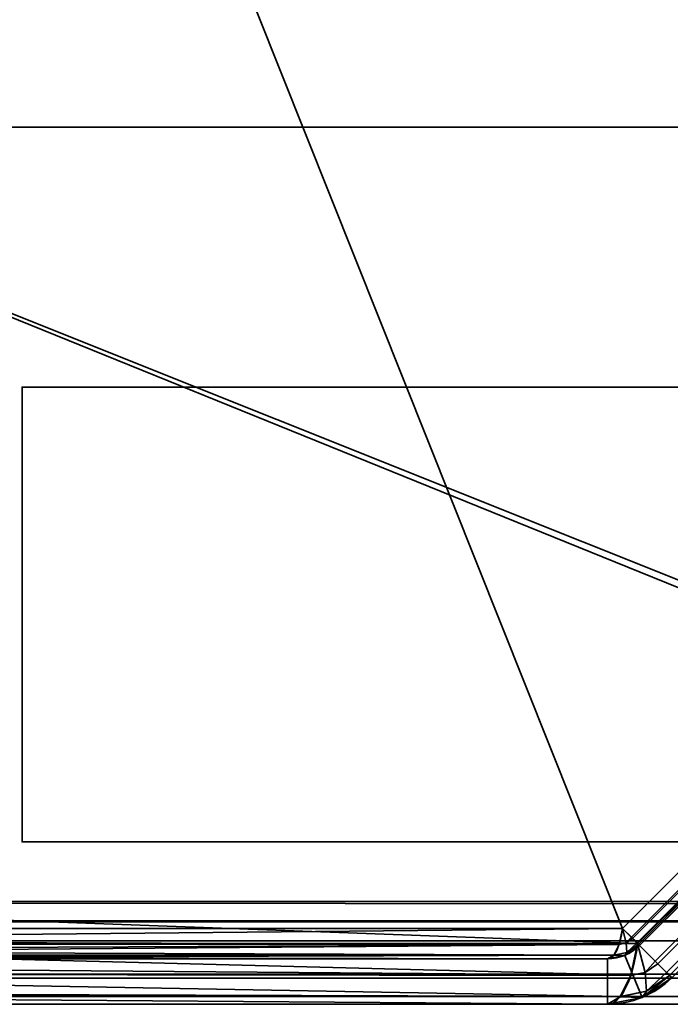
# Model space of a CAD drawing. Header units: millimetres. Extents: x -508 to 6708, y -115 to 193.
# Tile 681 of 1056: x 2571 to 2581, y -24 to -8. Entities that reach past the tile are written whole.
import ezdxf

# ---------------------------------------------------------------- set-up
doc = ezdxf.new("R2010")
doc.units = ezdxf.units.MM
doc.layers.add('151', color=7, linetype='Continuous', true_color=0xffffff)

# ---------------------------------------------------------------- blocks, each defined once
blk = doc.blocks.new('UG_SURFACE_003')
at = {"layer": '151', "color": 252, "linetype": 'Continuous', "lineweight": 35}
for points in [[(3607.5, -10, 2215.25), (3607.5, 174.4, 2215.25), (2392.5, 174.4, 2215.25), (2392.5, -10, 2215.25)], [(2542.5, -10, 2065.25), (2542.5, 174.4, 2065.25), (3457.5, 174.4, 2065.25), (3457.5, -10, 2065.25)], [(3607.5, -10, 2215.25), (2392.5, -10, 2215.25), (2542.5, -10, 2065.25), (3457.5, -10, 2065.25)]]:
    blk.add_3dface(points, dxfattribs=at)
blk = doc.blocks.new('UG_SURFACE_190')
at = {"layer": '151', "color": 252, "linetype": 'Continuous', "lineweight": 35}
for points in [[(2591, -14, 1035), (2571, -14, 1035), (2571, -14, 1065), (2591, -14, 1065)], [(2591, -21, 1035), (2571, -21, 1035), (2571, -14, 1035), (2591, -14, 1035)], [(2591, -14, 1065), (2571, -14, 1065), (2571, -21, 1065), (2591, -21, 1065)], [(2571, -14, 1035), (2571, -21, 1035), (2571, -21, 1065), (2571, -14, 1065)], [(2591, -21, 1065), (2571, -21, 1065), (2571, -21, 1035), (2591, -21, 1035)]]:
    blk.add_3dface(points, dxfattribs=at)
blk = doc.blocks.new('UG_SURFACE_205')
at = {"layer": '151', "color": 7, "linetype": 'Continuous', "lineweight": 35}
for points in [[(2591, -21, 1035), (2571, -21, 1035), (2571, -14, 1035), (2591, -14, 1035)], [(2571, -14, 1035), (2571, -21, 1035), (2571, -21, 1065), (2571, -14, 1065)], [(2591, -14, 1035), (2571, -14, 1035), (2571, -14, 1065), (2591, -14, 1065)], [(2591, -14, 1065), (2571, -14, 1065), (2571, -21, 1065), (2591, -21, 1065)], [(2591, -21, 1065), (2571, -21, 1065), (2571, -21, 1035), (2591, -21, 1035)]]:
    blk.add_3dface(points, dxfattribs=at)
blk = doc.blocks.new('UG_SURFACE_206')
at = {"layer": '151', "color": 252, "linetype": 'Continuous', "lineweight": 35}
for points in [[(2570.868, 1.173, 1158.357), (2560.827, -8.868, 1158.357), (2560.827, -22.332, 1163.419), (2580.252, -22.332, 1170.723)], [(2560.827, -8.868, 1010.143), (2570.868, 1.173, 1010.143), (2584.332, 1.173, 1005.08), (2584.332, -18.252, 997.777)], [(2580.252, -22.332, 1170.723), (2584.332, -18.252, 1170.723), (2584.332, 1.173, 1163.419), (2570.868, 1.173, 1158.357)], [(2561.296, -8.927, 1010.933), (2561.388, -9.019, 1010.72), (2571.018, 0.612, 1010.72), (2570.927, 0.704, 1010.933)], [(2570.927, 0.704, 1157.567), (2571.018, 0.612, 1157.78), (2561.388, -9.019, 1157.78), (2561.296, -8.927, 1157.567)], [(2571.02, 0.611, 1010.717), (2571.018, 0.612, 1010.72), (2561.388, -9.019, 1010.72), (2561.389, -9.02, 1010.717)], [(2561.389, -9.02, 1157.783), (2561.388, -9.019, 1157.78), (2571.018, 0.612, 1157.78), (2571.02, 0.611, 1157.783)], [(2561.389, -9.02, 1010.717), (2561.527, -9.157, 1010.564), (2571.157, 0.473, 1010.564), (2571.02, 0.611, 1010.717)], [(2571.02, 0.611, 1157.783), (2571.157, 0.473, 1157.936), (2561.527, -9.157, 1157.936), (2561.389, -9.02, 1157.783)], [(2561.527, -9.157, 1157.936), (2571.157, 0.473, 1157.936), (2583.868, 0.473, 1162.715), (2584.565, -18.485, 1170.105)], [(2584.565, -18.485, 998.395), (2583.868, 0.473, 1005.785), (2571.157, 0.473, 1010.564), (2561.527, -9.157, 1010.564)], [(2584.332, -18.252, 997.777), (2580.252, -22.332, 997.777), (2560.827, -22.332, 1005.08), (2560.827, -8.868, 1010.143)], [(2584.565, -18.485, 1170.105), (2580.485, -22.565, 1170.105), (2561.527, -21.868, 1162.715), (2561.527, -9.157, 1157.936)], [(2561.527, -9.157, 1010.564), (2561.527, -21.868, 1005.785), (2580.485, -22.565, 998.395), (2584.565, -18.485, 998.395)], [(2580.389, -22.469, 1170.884), (2584.469, -18.389, 1170.884), (2584.332, -18.252, 1170.723), (2580.252, -22.332, 1170.723)], [(2584.469, -18.389, 997.616), (2580.389, -22.469, 997.616), (2580.252, -22.332, 997.777), (2584.332, -18.252, 997.777)], [(2584.488, -18.408, 1170.907), (2584.469, -18.389, 1170.884), (2580.389, -22.469, 1170.884), (2580.408, -22.488, 1170.907)], [(2580.408, -22.488, 997.593), (2580.389, -22.469, 997.616), (2584.469, -18.389, 997.616), (2584.488, -18.408, 997.593)], [(2580.408, -22.488, 1170.907), (2580.476, -22.556, 1171.099), (2584.556, -18.476, 1171.099), (2584.488, -18.408, 1170.907)], [(2584.488, -18.408, 997.593), (2584.556, -18.476, 997.401), (2580.476, -22.556, 997.401), (2580.408, -22.488, 997.593)], [(2584.579, -18.499, 1171.164), (2584.556, -18.476, 1171.099), (2580.476, -22.556, 1171.099), (2580.499, -22.579, 1171.164)], [(2580.499, -22.579, 997.336), (2580.476, -22.556, 997.401), (2584.556, -18.476, 997.401), (2584.579, -18.499, 997.336)], [(2584.837, -18.757, 1170.427), (2580.757, -22.837, 1170.427), (2580.485, -22.565, 1170.105), (2584.565, -18.485, 1170.105)], [(2580.757, -22.837, 998.073), (2584.837, -18.757, 998.073), (2584.565, -18.485, 998.395), (2580.485, -22.565, 998.395)], [(2580.499, -22.579, 1171.164), (2580.515, -22.595, 1171.341), (2584.595, -18.515, 1171.341), (2584.579, -18.499, 1171.164)], [(2584.579, -18.499, 997.336), (2584.595, -18.515, 997.159), (2580.515, -22.595, 997.159), (2580.499, -22.579, 997.336)], [(2584.595, -18.515, 1171.341), (2580.515, -22.595, 1171.341), (2580.515, -22.595, 1189.25), (2584.595, -18.515, 1189.25)], [(2580.515, -22.595, 997.159), (2584.595, -18.515, 997.159), (2584.595, -18.515, 979.25), (2580.515, -22.595, 979.25)], [(2584.595, -18.515, 1189.25), (2580.515, -22.595, 1189.25), (2581.01, -23.09, 1189.25), (2585.09, -19.01, 1189.25)], [(2585.09, -19.01, 979.25), (2581.01, -23.09, 979.25), (2580.515, -22.595, 979.25), (2584.595, -18.515, 979.25)], [(2580.797, -22.877, 1170.473), (2580.757, -22.837, 1170.427), (2584.837, -18.757, 1170.427), (2584.877, -18.797, 1170.473)], [(2584.877, -18.797, 998.027), (2584.837, -18.757, 998.073), (2580.757, -22.837, 998.073), (2580.797, -22.877, 998.027)], [(2584.877, -18.797, 1170.473), (2585.012, -18.932, 1170.857), (2580.932, -23.012, 1170.857), (2580.797, -22.877, 1170.473)], [(2580.797, -22.877, 998.027), (2580.932, -23.012, 997.643), (2585.012, -18.932, 997.643), (2584.877, -18.797, 998.027)], [(2580.978, -23.058, 1170.987), (2580.932, -23.012, 1170.857), (2585.012, -18.932, 1170.857), (2585.058, -18.978, 1170.987)], [(2585.058, -18.978, 997.513), (2585.012, -18.932, 997.643), (2580.932, -23.012, 997.643), (2580.978, -23.058, 997.513)], [(2585.058, -18.978, 1170.987), (2585.09, -19.01, 1171.341), (2581.01, -23.09, 1171.341), (2580.978, -23.058, 1170.987)], [(2580.978, -23.058, 997.513), (2581.01, -23.09, 997.159), (2585.09, -19.01, 997.159), (2585.058, -18.978, 997.513)], [(2580.485, -22.565, 1170.105), (2561.408, -22.565, 1162.933), (2561.527, -21.868, 1162.715)], [(2561.527, -21.868, 1005.785), (2561.408, -22.565, 1005.568), (2580.485, -22.565, 998.395)], [(2580.252, -22.332, 1170.723), (2560.827, -22.332, 1163.419), (2560.791, -22.522, 1163.515)], [(2560.791, -22.522, 1163.515), (2580.2, -22.577, 1170.862), (2580.252, -22.332, 1170.723)], [(2580.252, -22.332, 997.777), (2580.2, -22.577, 997.638), (2560.791, -22.522, 1004.985)], [(2560.791, -22.522, 1004.985), (2560.827, -22.332, 1005.08), (2580.252, -22.332, 997.777)], [(2580.311, -22.555, 1170.895), (2580.252, -22.332, 1170.723), (2580.2, -22.577, 1170.862)], [(2580.311, -22.555, 997.605), (2580.2, -22.578, 997.637), (2580.2, -22.577, 997.638), (2580.252, -22.332, 997.777)], [(2580.389, -22.469, 1170.884), (2580.252, -22.332, 1170.723), (2580.311, -22.555, 1170.895)], [(2580.311, -22.555, 997.605), (2580.252, -22.332, 997.777), (2580.389, -22.469, 997.616)], [(2580.2, -22.578, 997.637), (2560.691, -22.735, 1004.721), (2560.737, -22.671, 1004.841)], [(2580.2, -22.578, 997.637), (2580.118, -22.741, 997.42), (2560.691, -22.735, 1004.721)], [(2580.2, -22.578, 1170.863), (2560.773, -22.571, 1163.563), (2560.737, -22.671, 1163.659)], [(2580.2, -22.578, 997.637), (2560.737, -22.671, 1004.841), (2560.773, -22.571, 1004.937)], [(2580.118, -22.741, 1171.08), (2580.2, -22.578, 1170.863), (2560.737, -22.671, 1163.659)], [(2560.791, -22.522, 1163.515), (2560.773, -22.571, 1163.563), (2580.2, -22.577, 1170.862)], [(2580.2, -22.577, 997.638), (2560.773, -22.571, 1004.937), (2560.791, -22.522, 1004.985)], [(2580.2, -22.578, 1170.863), (2580.2, -22.577, 1170.862), (2560.773, -22.571, 1163.563)], [(2560.773, -22.571, 1004.937), (2580.2, -22.577, 997.638), (2580.2, -22.578, 997.637)], [(2580.381, -23.053, 1170.382), (2561.185, -22.895, 1163.028), (2561.408, -22.565, 1162.933)], [(2561.408, -22.565, 1005.568), (2561.185, -22.895, 1005.472), (2580.381, -23.053, 998.118)], [(2561.408, -22.565, 1162.933), (2580.485, -22.565, 1170.105), (2580.381, -23.053, 1170.382)], [(2580.381, -23.053, 998.118), (2580.485, -22.565, 998.395), (2561.408, -22.565, 1005.568)], [(2580.321, -22.7, 1171.143), (2580.311, -22.555, 1170.895), (2580.2, -22.578, 1170.863), (2580.118, -22.741, 1171.08)], [(2580.118, -22.741, 997.42), (2580.2, -22.578, 997.637), (2580.311, -22.555, 997.605), (2580.321, -22.7, 997.357)], [(2580.2, -22.577, 1170.862), (2580.2, -22.578, 1170.863), (2580.311, -22.555, 1170.895)], [(2580.296, -22.742, 1171.341), (2580.515, -22.595, 1171.341), (2580.499, -22.579, 1171.164)], [(2580.499, -22.579, 1171.164), (2580.321, -22.7, 1171.143), (2580.296, -22.742, 1171.341)], [(2580.296, -22.742, 997.159), (2580.321, -22.7, 997.357), (2580.499, -22.579, 997.336)], [(2580.499, -22.579, 997.336), (2580.515, -22.595, 997.159), (2580.296, -22.742, 997.159)], [(2580.311, -22.555, 1170.895), (2580.408, -22.488, 1170.907), (2580.389, -22.469, 1170.884)], [(2580.389, -22.469, 997.616), (2580.408, -22.488, 997.593), (2580.311, -22.555, 997.605)], [(2580.476, -22.556, 1171.099), (2580.408, -22.488, 1170.907), (2580.311, -22.555, 1170.895), (2580.321, -22.7, 1171.143)], [(2580.321, -22.7, 997.357), (2580.311, -22.555, 997.605), (2580.408, -22.488, 997.593), (2580.476, -22.556, 997.401)], [(2580.321, -22.7, 1171.143), (2580.499, -22.579, 1171.164), (2580.476, -22.556, 1171.099)], [(2580.476, -22.556, 997.401), (2580.499, -22.579, 997.336), (2580.321, -22.7, 997.357)], [(2580.381, -23.053, 1170.382), (2580.485, -22.565, 1170.105), (2580.602, -23.009, 1170.45)], [(2580.602, -23.009, 998.05), (2580.485, -22.565, 998.395), (2580.381, -23.053, 998.118)], [(2580.602, -23.009, 1170.45), (2580.485, -22.565, 1170.105), (2580.757, -22.837, 1170.427)], [(2580.757, -22.837, 998.073), (2580.485, -22.565, 998.395), (2580.602, -23.009, 998.05)], [(2560.737, -22.671, 1163.659), (2560.691, -22.735, 1163.779), (2580.118, -22.741, 1171.08)], [(2580.288, -22.747, 1171.341), (2580.321, -22.7, 1171.143), (2580.117, -22.743, 1171.082)], [(2580.118, -22.741, 1171.08), (2580.117, -22.743, 1171.082), (2580.321, -22.7, 1171.143)], [(2580.321, -22.7, 997.357), (2580.117, -22.743, 997.418), (2580.118, -22.741, 997.42)], [(2580.117, -22.743, 997.418), (2580.321, -22.7, 997.357), (2580.288, -22.747, 997.159)], [(2580.288, -22.747, 1189.25), (2580.515, -22.595, 1189.25), (2580.515, -22.595, 1171.341), (2580.296, -22.742, 1171.341)], [(2580.515, -22.595, 979.25), (2580.288, -22.747, 979.25), (2580.288, -22.747, 997.159), (2580.296, -22.742, 997.159)], [(2580.515, -22.595, 1189.25), (2580.288, -22.747, 1189.25), (2580.556, -23.393, 1189.25), (2581.01, -23.09, 1189.25)], [(2581.01, -23.09, 979.25), (2580.556, -23.393, 979.25), (2580.288, -22.747, 979.25), (2580.515, -22.595, 979.25)], [(2580.288, -22.747, 1171.341), (2580.296, -22.742, 1171.341), (2580.321, -22.7, 1171.143)], [(2580.321, -22.7, 997.357), (2580.296, -22.742, 997.159), (2580.288, -22.747, 997.159)], [(2580.296, -22.742, 997.159), (2580.515, -22.595, 997.159), (2580.515, -22.595, 979.25)], [(2560.594, -22.8, 1004.462), (2580.02, -22.8, 997.159), (2580.02, -22.8, 979.25), (2559.6, -22.8, 979.25)], [(2580.02, -23.5, 979.25), (2559.6, -23.5, 979.25), (2559.6, -22.8, 979.25), (2580.02, -22.8, 979.25)], [(2580.117, -22.743, 997.418), (2560.594, -22.8, 1004.462), (2560.669, -22.767, 1004.661)], [(2580.117, -22.743, 997.418), (2580.02, -22.8, 997.159), (2560.594, -22.8, 1004.462)], [(2560.669, -22.767, 1163.839), (2560.594, -22.8, 1164.038), (2580.02, -22.8, 1171.341)], [(2580.02, -22.8, 1171.341), (2560.594, -22.8, 1164.038), (2561, -22.8, 1164.25)], [(2580.117, -22.743, 1171.082), (2560.691, -22.735, 1163.779), (2560.669, -22.767, 1163.839)], [(2580.117, -22.743, 997.418), (2560.669, -22.767, 1004.661), (2560.691, -22.735, 1004.721)], [(2580.02, -22.8, 1171.341), (2580.117, -22.743, 1171.082), (2560.669, -22.767, 1163.839)], [(2580.117, -22.743, 1171.082), (2580.118, -22.741, 1171.08), (2560.691, -22.735, 1163.779)], [(2560.691, -22.735, 1004.721), (2580.118, -22.741, 997.42), (2580.117, -22.743, 997.418)], [(2561, -22.8, 1164.25), (2580.02, -22.8, 1189.25), (2580.02, -22.8, 1171.341)], [(2561, -22.8, 1164.25), (2563, -22.8, 1189.25), (2580.02, -22.8, 1189.25)], [(2580.02, -22.8, 1189.25), (2563, -22.8, 1189.25), (2563, -23.5, 1189.25), (2580.02, -23.5, 1189.25)], [(2580.117, -22.743, 1171.082), (2580.02, -22.8, 1171.341), (2580.288, -22.747, 1171.341)], [(2580.288, -22.747, 997.159), (2580.02, -22.8, 997.159), (2580.117, -22.743, 997.418)], [(2580.02, -22.8, 1171.341), (2580.02, -22.8, 1189.25), (2580.288, -22.747, 1189.25), (2580.288, -22.747, 1171.341)], [(2580.02, -22.8, 979.25), (2580.02, -22.8, 997.159), (2580.288, -22.747, 997.159), (2580.288, -22.747, 979.25)], [(2580.02, -23.5, 1189.25), (2580.556, -23.393, 1189.25), (2580.288, -22.747, 1189.25), (2580.02, -22.8, 1189.25)], [(2580.02, -22.8, 979.25), (2580.288, -22.747, 979.25), (2580.556, -23.393, 979.25), (2580.02, -23.5, 979.25)], [(2580.296, -22.742, 1171.341), (2580.288, -22.747, 1171.341), (2580.288, -22.747, 1189.25)], [(2580.757, -22.837, 1170.427), (2580.797, -22.877, 1170.473), (2580.602, -23.009, 1170.45)], [(2580.602, -23.009, 998.05), (2580.797, -22.877, 998.027), (2580.757, -22.837, 998.073)], [(2580.622, -23.3, 1170.945), (2580.602, -23.009, 1170.45), (2580.797, -22.877, 1170.473), (2580.932, -23.012, 1170.857)], [(2580.932, -23.012, 997.643), (2580.797, -22.877, 998.027), (2580.602, -23.009, 998.05), (2580.622, -23.3, 997.555)], [(2580.217, -23.382, 1170.819), (2560.574, -23.318, 1163.292), (2560.988, -23.031, 1163.113)], [(2560.988, -23.031, 1005.387), (2560.574, -23.318, 1005.208), (2580.217, -23.382, 997.681)], [(2580.381, -23.053, 1170.382), (2560.988, -23.031, 1163.113), (2561.185, -22.895, 1163.028)], [(2561.185, -22.895, 1005.472), (2560.988, -23.031, 1005.387), (2580.381, -23.053, 998.118)], [(2560.988, -23.031, 1163.113), (2580.381, -23.053, 1170.382), (2580.38, -23.056, 1170.384)], [(2560.988, -23.031, 1163.113), (2580.38, -23.056, 1170.384), (2580.217, -23.382, 1170.819)], [(2580.217, -23.382, 997.681), (2580.38, -23.056, 998.116), (2560.988, -23.031, 1005.387)], [(2580.38, -23.056, 998.116), (2580.381, -23.053, 998.118), (2560.988, -23.031, 1005.387)], [(2580.217, -23.382, 1170.819), (2580.38, -23.056, 1170.384), (2580.602, -23.009, 1170.45), (2580.622, -23.3, 1170.945)], [(2580.622, -23.3, 997.555), (2580.602, -23.009, 998.05), (2580.38, -23.056, 998.116), (2580.217, -23.382, 997.681)], [(2580.602, -23.009, 1170.45), (2580.38, -23.056, 1170.384), (2580.381, -23.053, 1170.382)], [(2580.381, -23.053, 998.118), (2580.38, -23.056, 998.116), (2580.602, -23.009, 998.05)], [(2580.932, -23.012, 1170.857), (2580.978, -23.058, 1170.987), (2580.622, -23.3, 1170.945)], [(2580.622, -23.3, 997.555), (2580.978, -23.058, 997.513), (2580.932, -23.012, 997.643)], [(2581.01, -23.09, 1189.25), (2580.556, -23.393, 1189.25), (2580.556, -23.393, 1171.341), (2580.571, -23.383, 1171.341)], [(2580.556, -23.393, 979.25), (2581.01, -23.09, 979.25), (2581.01, -23.09, 997.159), (2580.571, -23.383, 997.159)], [(2580.571, -23.383, 1171.341), (2580.622, -23.3, 1170.945), (2580.978, -23.058, 1170.987)], [(2580.978, -23.058, 1170.987), (2581.01, -23.09, 1171.341), (2580.571, -23.383, 1171.341)], [(2580.571, -23.383, 997.159), (2581.01, -23.09, 997.159), (2580.978, -23.058, 997.513)], [(2580.978, -23.058, 997.513), (2580.622, -23.3, 997.555), (2580.571, -23.383, 997.159)], [(2580.571, -23.383, 1171.341), (2581.01, -23.09, 1171.341), (2581.01, -23.09, 1189.25)], [(2580.217, -23.382, 1170.819), (2560.388, -23.355, 1163.372), (2560.574, -23.318, 1163.292)], [(2560.574, -23.318, 1005.208), (2560.388, -23.355, 1005.128), (2580.217, -23.382, 997.681)], [(2580.622, -23.3, 1170.945), (2580.215, -23.386, 1170.824), (2580.217, -23.382, 1170.819)], [(2580.215, -23.386, 1170.824), (2580.622, -23.3, 1170.945), (2580.556, -23.393, 1171.341)], [(2580.556, -23.393, 997.159), (2580.622, -23.3, 997.555), (2580.215, -23.386, 997.676)], [(2580.217, -23.382, 997.681), (2580.215, -23.386, 997.676), (2580.622, -23.3, 997.555)], [(2580.622, -23.3, 1170.945), (2580.571, -23.383, 1171.341), (2580.556, -23.393, 1171.341)], [(2580.556, -23.393, 997.159), (2580.571, -23.383, 997.159), (2580.622, -23.3, 997.555)], [(2580.02, -23.5, 1171.341), (2559.659, -23.5, 1163.686), (2560.388, -23.355, 1163.372)], [(2560.388, -23.355, 1005.128), (2559.659, -23.5, 1004.814), (2580.02, -23.5, 997.159)], [(2560.388, -23.355, 1163.372), (2580.217, -23.382, 1170.819), (2580.215, -23.386, 1170.824)], [(2560.388, -23.355, 1163.372), (2580.215, -23.386, 1170.824), (2580.02, -23.5, 1171.341)], [(2580.02, -23.5, 997.159), (2580.215, -23.386, 997.676), (2560.388, -23.355, 1005.128)], [(2580.215, -23.386, 997.676), (2580.217, -23.382, 997.681), (2560.388, -23.355, 1005.128)], [(2580.556, -23.393, 1171.341), (2580.02, -23.5, 1171.341), (2580.215, -23.386, 1170.824)], [(2580.215, -23.386, 997.676), (2580.02, -23.5, 997.159), (2580.556, -23.393, 997.159)], [(2580.556, -23.393, 1171.341), (2580.556, -23.393, 1189.25), (2580.02, -23.5, 1189.25), (2580.02, -23.5, 1171.341)], [(2580.556, -23.393, 979.25), (2580.556, -23.393, 997.159), (2580.02, -23.5, 997.159), (2580.02, -23.5, 979.25)], [(2580.571, -23.383, 997.159), (2580.556, -23.393, 997.159), (2580.556, -23.393, 979.25)], [(2559.6, -23.5, 979.25), (2580.02, -23.5, 979.25), (2580.02, -23.5, 997.159), (2559.659, -23.5, 1004.814)], [(2561, -23.5, 1164.25), (2559.659, -23.5, 1163.686), (2580.02, -23.5, 1171.341)], [(2580.02, -23.5, 1171.341), (2580.02, -23.5, 1189.25), (2563, -23.5, 1189.25), (2561, -23.5, 1176.623)], [(2561, -23.5, 1176.623), (2561, -23.5, 1164.25), (2580.02, -23.5, 1171.341)]]:
    blk.add_3dface(points, dxfattribs=at)
blk = doc.blocks.new('UG_SURFACE_208')
at = {"layer": '151', "color": 252, "linetype": 'Continuous', "lineweight": 35}
for points in [[(2535.08, -23.5, 2072.17), (2583.92, -23.5, 2023.33), (2583.92, -23.5, -7.75), (2535.08, -23.5, -7.75)], [(2583.92, -23.5, 2023.33), (2535.08, -23.5, 2072.17), (2535.08, -25, 2072.17), (2583.92, -25, 2023.33)], [(2535.08, -23.5, -7.75), (2583.92, -23.5, -7.75), (2583.92, -25, -7.75), (2535.08, -25, -7.75)]]:
    blk.add_3dface(points, dxfattribs=at)
blk = doc.blocks.new('UG_SURFACE_209')
at = {"layer": '151', "color": 252, "linetype": 'Continuous', "lineweight": 35}
for points in [[(2535.08, -23.5, 2072.17), (2583.92, -23.5, 2023.33), (2583.92, -23.5, -7.75), (2535.08, -23.5, -7.75)], [(2583.92, -23.5, 2023.33), (2535.08, -23.5, 2072.17), (2535.08, -25, 2072.17), (2583.92, -25, 2023.33)], [(2535.08, -23.5, -7.75), (2583.92, -23.5, -7.75), (2583.92, -25, -7.75), (2535.08, -25, -7.75)]]:
    blk.add_3dface(points, dxfattribs=at)
blk = doc.blocks.new('UG_SURFACE_210')
at = {"layer": '151', "color": 252, "linetype": 'Continuous', "lineweight": 35}
for points in [[(2532, -10, 2075.25), (3468, -10, 2075.25), (3466.5, -10, 2073.75), (2533.5, -10, 2073.75)], [(2532, -10, 2075.25), (2532, -21.92, 2075.25), (3468, -21.92, 2075.25), (3468, -10, 2075.25)], [(2533.5, -10, 2073.75), (3466.5, -10, 2073.75), (3466.5, -21.92, 2073.75), (2533.5, -21.92, 2073.75)], [(3467.941, -22.521, 2075.191), (2532, -21.92, 2075.25), (2532.059, -22.521, 2075.191)], [(3467.941, -22.521, 2075.191), (3468, -21.92, 2075.25), (2532, -21.92, 2075.25)], [(2533.53, -22.228, 2073.72), (2533.5, -21.92, 2073.75), (3466.5, -21.92, 2073.75)], [(2533.53, -22.228, 2073.72), (3466.5, -21.92, 2073.75), (3466.47, -22.228, 2073.72)], [(3466.47, -22.228, 2073.72), (3466.38, -22.525, 2073.63), (2533.62, -22.525, 2073.63), (2533.53, -22.228, 2073.72)], [(2532.059, -22.521, 2075.191), (2532.234, -23.099, 2075.016), (3467.766, -23.099, 2075.016), (3467.941, -22.521, 2075.191)], [(3466.037, -23.037, 2073.287), (2533.963, -23.037, 2073.287), (2533.62, -22.525, 2073.63), (3466.38, -22.525, 2073.63)], [(3465.525, -23.38, 2072.775), (2534.475, -23.38, 2072.775), (2533.963, -23.037, 2073.287), (3466.037, -23.037, 2073.287)], [(3467.766, -23.099, 2075.016), (2532.234, -23.099, 2075.016), (2532.902, -24.098, 2074.348), (3467.098, -24.098, 2074.348)], [(3464.92, -23.5, 2072.17), (2535.08, -23.5, 2072.17), (2534.475, -23.38, 2072.775), (3465.525, -23.38, 2072.775)], [(2535.08, -23.5, 2072.17), (3464.92, -23.5, 2072.17), (3416.08, -23.5, 2023.33), (2583.92, -23.5, 2023.33)], [(2535.08, -23.5, 2072.17), (2583.92, -23.5, 2023.33), (2583.92, -25, 2023.33), (2535.08, -25, 2072.17)]]:
    blk.add_3dface(points, dxfattribs=at)
blk = doc.blocks.new('UG_SURFACE_215')
at = {"layer": '151', "color": 252, "linetype": 'Continuous', "lineweight": 35}
for points in [[(2570.868, 1.173, 1158.357), (2560.827, -8.868, 1158.357), (2560.827, -22.332, 1163.419), (2580.252, -22.332, 1170.723)], [(2560.827, -8.868, 1010.143), (2570.868, 1.173, 1010.143), (2584.332, 1.173, 1005.08), (2584.332, -18.252, 997.777)], [(2580.252, -22.332, 1170.723), (2584.332, -18.252, 1170.723), (2584.332, 1.173, 1163.419), (2570.868, 1.173, 1158.357)], [(2561.296, -8.927, 1010.933), (2561.388, -9.019, 1010.72), (2571.018, 0.612, 1010.72), (2570.927, 0.704, 1010.933)], [(2570.927, 0.704, 1157.567), (2571.018, 0.612, 1157.78), (2561.388, -9.019, 1157.78), (2561.296, -8.927, 1157.567)], [(2571.02, 0.611, 1010.717), (2571.018, 0.612, 1010.72), (2561.388, -9.019, 1010.72), (2561.389, -9.02, 1010.717)], [(2561.389, -9.02, 1157.783), (2561.388, -9.019, 1157.78), (2571.018, 0.612, 1157.78), (2571.02, 0.611, 1157.783)], [(2561.389, -9.02, 1010.717), (2561.527, -9.157, 1010.564), (2571.157, 0.473, 1010.564), (2571.02, 0.611, 1010.717)], [(2571.02, 0.611, 1157.783), (2571.157, 0.473, 1157.936), (2561.527, -9.157, 1157.936), (2561.389, -9.02, 1157.783)], [(2561.527, -9.157, 1157.936), (2571.157, 0.473, 1157.936), (2583.868, 0.473, 1162.715), (2584.565, -18.485, 1170.105)], [(2584.565, -18.485, 998.395), (2583.868, 0.473, 1005.785), (2571.157, 0.473, 1010.564), (2561.527, -9.157, 1010.564)], [(2584.332, -18.252, 997.777), (2580.252, -22.332, 997.777), (2560.827, -22.332, 1005.08), (2560.827, -8.868, 1010.143)], [(2584.565, -18.485, 1170.105), (2580.485, -22.565, 1170.105), (2561.527, -21.868, 1162.715), (2561.527, -9.157, 1157.936)], [(2561.527, -9.157, 1010.564), (2561.527, -21.868, 1005.785), (2580.485, -22.565, 998.395), (2584.565, -18.485, 998.395)], [(2580.389, -22.469, 1170.884), (2584.469, -18.389, 1170.884), (2584.332, -18.252, 1170.723), (2580.252, -22.332, 1170.723)], [(2584.469, -18.389, 997.616), (2580.389, -22.469, 997.616), (2580.252, -22.332, 997.777), (2584.332, -18.252, 997.777)], [(2584.488, -18.408, 1170.907), (2584.469, -18.389, 1170.884), (2580.389, -22.469, 1170.884), (2580.408, -22.488, 1170.907)], [(2580.408, -22.488, 997.593), (2580.389, -22.469, 997.616), (2584.469, -18.389, 997.616), (2584.488, -18.408, 997.593)], [(2580.408, -22.488, 1170.907), (2580.476, -22.556, 1171.099), (2584.556, -18.476, 1171.099), (2584.488, -18.408, 1170.907)], [(2584.488, -18.408, 997.593), (2584.556, -18.476, 997.401), (2580.476, -22.556, 997.401), (2580.408, -22.488, 997.593)], [(2584.579, -18.499, 1171.164), (2584.556, -18.476, 1171.099), (2580.476, -22.556, 1171.099), (2580.499, -22.579, 1171.164)], [(2580.499, -22.579, 997.336), (2580.476, -22.556, 997.401), (2584.556, -18.476, 997.401), (2584.579, -18.499, 997.336)], [(2584.837, -18.757, 1170.427), (2580.757, -22.837, 1170.427), (2580.485, -22.565, 1170.105), (2584.565, -18.485, 1170.105)], [(2580.757, -22.837, 998.073), (2584.837, -18.757, 998.073), (2584.565, -18.485, 998.395), (2580.485, -22.565, 998.395)], [(2580.499, -22.579, 1171.164), (2580.515, -22.595, 1171.341), (2584.595, -18.515, 1171.341), (2584.579, -18.499, 1171.164)], [(2584.579, -18.499, 997.336), (2584.595, -18.515, 997.159), (2580.515, -22.595, 997.159), (2580.499, -22.579, 997.336)], [(2584.595, -18.515, 1171.341), (2580.515, -22.595, 1171.341), (2580.515, -22.595, 1189.25), (2584.595, -18.515, 1189.25)], [(2580.515, -22.595, 997.159), (2584.595, -18.515, 997.159), (2584.595, -18.515, 979.25), (2580.515, -22.595, 979.25)], [(2584.595, -18.515, 1189.25), (2580.515, -22.595, 1189.25), (2581.01, -23.09, 1189.25), (2585.09, -19.01, 1189.25)], [(2585.09, -19.01, 979.25), (2581.01, -23.09, 979.25), (2580.515, -22.595, 979.25), (2584.595, -18.515, 979.25)], [(2580.797, -22.877, 1170.473), (2580.757, -22.837, 1170.427), (2584.837, -18.757, 1170.427), (2584.877, -18.797, 1170.473)], [(2584.877, -18.797, 998.027), (2584.837, -18.757, 998.073), (2580.757, -22.837, 998.073), (2580.797, -22.877, 998.027)], [(2584.877, -18.797, 1170.473), (2585.012, -18.932, 1170.857), (2580.932, -23.012, 1170.857), (2580.797, -22.877, 1170.473)], [(2580.797, -22.877, 998.027), (2580.932, -23.012, 997.643), (2585.012, -18.932, 997.643), (2584.877, -18.797, 998.027)], [(2580.978, -23.058, 1170.987), (2580.932, -23.012, 1170.857), (2585.012, -18.932, 1170.857), (2585.058, -18.978, 1170.987)], [(2585.058, -18.978, 997.513), (2585.012, -18.932, 997.643), (2580.932, -23.012, 997.643), (2580.978, -23.058, 997.513)], [(2585.058, -18.978, 1170.987), (2585.09, -19.01, 1171.341), (2581.01, -23.09, 1171.341), (2580.978, -23.058, 1170.987)], [(2580.978, -23.058, 997.513), (2581.01, -23.09, 997.159), (2585.09, -19.01, 997.159), (2585.058, -18.978, 997.513)], [(2580.485, -22.565, 1170.105), (2561.408, -22.565, 1162.933), (2561.527, -21.868, 1162.715)], [(2561.527, -21.868, 1005.785), (2561.408, -22.565, 1005.568), (2580.485, -22.565, 998.395)], [(2580.252, -22.332, 1170.723), (2560.827, -22.332, 1163.419), (2560.791, -22.522, 1163.515)], [(2560.791, -22.522, 1163.515), (2580.2, -22.577, 1170.862), (2580.252, -22.332, 1170.723)], [(2580.252, -22.332, 997.777), (2580.2, -22.577, 997.638), (2560.791, -22.522, 1004.985)], [(2560.791, -22.522, 1004.985), (2560.827, -22.332, 1005.08), (2580.252, -22.332, 997.777)], [(2580.311, -22.555, 1170.895), (2580.252, -22.332, 1170.723), (2580.2, -22.577, 1170.862)], [(2580.311, -22.555, 997.605), (2580.2, -22.578, 997.637), (2580.2, -22.577, 997.638), (2580.252, -22.332, 997.777)], [(2580.389, -22.469, 1170.884), (2580.252, -22.332, 1170.723), (2580.311, -22.555, 1170.895)], [(2580.311, -22.555, 997.605), (2580.252, -22.332, 997.777), (2580.389, -22.469, 997.616)], [(2580.2, -22.578, 997.637), (2560.691, -22.735, 1004.721), (2560.737, -22.671, 1004.841)], [(2580.2, -22.578, 997.637), (2580.118, -22.741, 997.42), (2560.691, -22.735, 1004.721)], [(2580.2, -22.578, 1170.863), (2560.773, -22.571, 1163.563), (2560.737, -22.671, 1163.659)], [(2580.2, -22.578, 997.637), (2560.737, -22.671, 1004.841), (2560.773, -22.571, 1004.937)], [(2580.118, -22.741, 1171.08), (2580.2, -22.578, 1170.863), (2560.737, -22.671, 1163.659)], [(2560.791, -22.522, 1163.515), (2560.773, -22.571, 1163.563), (2580.2, -22.577, 1170.862)], [(2580.2, -22.577, 997.638), (2560.773, -22.571, 1004.937), (2560.791, -22.522, 1004.985)], [(2580.2, -22.578, 1170.863), (2580.2, -22.577, 1170.862), (2560.773, -22.571, 1163.563)], [(2560.773, -22.571, 1004.937), (2580.2, -22.577, 997.638), (2580.2, -22.578, 997.637)], [(2580.381, -23.053, 1170.382), (2561.185, -22.895, 1163.028), (2561.408, -22.565, 1162.933)], [(2561.408, -22.565, 1005.568), (2561.185, -22.895, 1005.472), (2580.381, -23.053, 998.118)], [(2561.408, -22.565, 1162.933), (2580.485, -22.565, 1170.105), (2580.381, -23.053, 1170.382)], [(2580.381, -23.053, 998.118), (2580.485, -22.565, 998.395), (2561.408, -22.565, 1005.568)], [(2580.321, -22.7, 1171.143), (2580.311, -22.555, 1170.895), (2580.2, -22.578, 1170.863), (2580.118, -22.741, 1171.08)], [(2580.118, -22.741, 997.42), (2580.2, -22.578, 997.637), (2580.311, -22.555, 997.605), (2580.321, -22.7, 997.357)], [(2580.2, -22.577, 1170.862), (2580.2, -22.578, 1170.863), (2580.311, -22.555, 1170.895)], [(2580.296, -22.742, 1171.341), (2580.515, -22.595, 1171.341), (2580.499, -22.579, 1171.164)], [(2580.499, -22.579, 1171.164), (2580.321, -22.7, 1171.143), (2580.296, -22.742, 1171.341)], [(2580.296, -22.742, 997.159), (2580.321, -22.7, 997.357), (2580.499, -22.579, 997.336)], [(2580.499, -22.579, 997.336), (2580.515, -22.595, 997.159), (2580.296, -22.742, 997.159)], [(2580.311, -22.555, 1170.895), (2580.408, -22.488, 1170.907), (2580.389, -22.469, 1170.884)], [(2580.389, -22.469, 997.616), (2580.408, -22.488, 997.593), (2580.311, -22.555, 997.605)], [(2580.476, -22.556, 1171.099), (2580.408, -22.488, 1170.907), (2580.311, -22.555, 1170.895), (2580.321, -22.7, 1171.143)], [(2580.321, -22.7, 997.357), (2580.311, -22.555, 997.605), (2580.408, -22.488, 997.593), (2580.476, -22.556, 997.401)], [(2580.321, -22.7, 1171.143), (2580.499, -22.579, 1171.164), (2580.476, -22.556, 1171.099)], [(2580.476, -22.556, 997.401), (2580.499, -22.579, 997.336), (2580.321, -22.7, 997.357)], [(2580.381, -23.053, 1170.382), (2580.485, -22.565, 1170.105), (2580.602, -23.009, 1170.45)], [(2580.602, -23.009, 998.05), (2580.485, -22.565, 998.395), (2580.381, -23.053, 998.118)], [(2580.602, -23.009, 1170.45), (2580.485, -22.565, 1170.105), (2580.757, -22.837, 1170.427)], [(2580.757, -22.837, 998.073), (2580.485, -22.565, 998.395), (2580.602, -23.009, 998.05)], [(2560.737, -22.671, 1163.659), (2560.691, -22.735, 1163.779), (2580.118, -22.741, 1171.08)], [(2580.288, -22.747, 1171.341), (2580.321, -22.7, 1171.143), (2580.117, -22.743, 1171.082)], [(2580.118, -22.741, 1171.08), (2580.117, -22.743, 1171.082), (2580.321, -22.7, 1171.143)], [(2580.321, -22.7, 997.357), (2580.117, -22.743, 997.418), (2580.118, -22.741, 997.42)], [(2580.117, -22.743, 997.418), (2580.321, -22.7, 997.357), (2580.288, -22.747, 997.159)], [(2580.288, -22.747, 1189.25), (2580.515, -22.595, 1189.25), (2580.515, -22.595, 1171.341), (2580.296, -22.742, 1171.341)], [(2580.515, -22.595, 979.25), (2580.288, -22.747, 979.25), (2580.288, -22.747, 997.159), (2580.296, -22.742, 997.159)], [(2580.515, -22.595, 1189.25), (2580.288, -22.747, 1189.25), (2580.556, -23.393, 1189.25), (2581.01, -23.09, 1189.25)], [(2581.01, -23.09, 979.25), (2580.556, -23.393, 979.25), (2580.288, -22.747, 979.25), (2580.515, -22.595, 979.25)], [(2580.288, -22.747, 1171.341), (2580.296, -22.742, 1171.341), (2580.321, -22.7, 1171.143)], [(2580.321, -22.7, 997.357), (2580.296, -22.742, 997.159), (2580.288, -22.747, 997.159)], [(2580.296, -22.742, 997.159), (2580.515, -22.595, 997.159), (2580.515, -22.595, 979.25)], [(2560.594, -22.8, 1004.462), (2580.02, -22.8, 997.159), (2580.02, -22.8, 979.25), (2559.6, -22.8, 979.25)], [(2580.02, -23.5, 979.25), (2559.6, -23.5, 979.25), (2559.6, -22.8, 979.25), (2580.02, -22.8, 979.25)], [(2580.117, -22.743, 997.418), (2560.594, -22.8, 1004.462), (2560.669, -22.767, 1004.661)], [(2580.117, -22.743, 997.418), (2580.02, -22.8, 997.159), (2560.594, -22.8, 1004.462)], [(2560.669, -22.767, 1163.839), (2560.594, -22.8, 1164.038), (2580.02, -22.8, 1171.341)], [(2580.02, -22.8, 1171.341), (2560.594, -22.8, 1164.038), (2561, -22.8, 1164.25)], [(2580.117, -22.743, 1171.082), (2560.691, -22.735, 1163.779), (2560.669, -22.767, 1163.839)], [(2580.117, -22.743, 997.418), (2560.669, -22.767, 1004.661), (2560.691, -22.735, 1004.721)], [(2580.02, -22.8, 1171.341), (2580.117, -22.743, 1171.082), (2560.669, -22.767, 1163.839)], [(2580.117, -22.743, 1171.082), (2580.118, -22.741, 1171.08), (2560.691, -22.735, 1163.779)], [(2560.691, -22.735, 1004.721), (2580.118, -22.741, 997.42), (2580.117, -22.743, 997.418)], [(2561, -22.8, 1164.25), (2580.02, -22.8, 1189.25), (2580.02, -22.8, 1171.341)], [(2561, -22.8, 1164.25), (2563, -22.8, 1189.25), (2580.02, -22.8, 1189.25)], [(2580.02, -22.8, 1189.25), (2563, -22.8, 1189.25), (2563, -23.5, 1189.25), (2580.02, -23.5, 1189.25)], [(2580.117, -22.743, 1171.082), (2580.02, -22.8, 1171.341), (2580.288, -22.747, 1171.341)], [(2580.288, -22.747, 997.159), (2580.02, -22.8, 997.159), (2580.117, -22.743, 997.418)], [(2580.02, -22.8, 1171.341), (2580.02, -22.8, 1189.25), (2580.288, -22.747, 1189.25), (2580.288, -22.747, 1171.341)], [(2580.02, -22.8, 979.25), (2580.02, -22.8, 997.159), (2580.288, -22.747, 997.159), (2580.288, -22.747, 979.25)], [(2580.02, -23.5, 1189.25), (2580.556, -23.393, 1189.25), (2580.288, -22.747, 1189.25), (2580.02, -22.8, 1189.25)], [(2580.02, -22.8, 979.25), (2580.288, -22.747, 979.25), (2580.556, -23.393, 979.25), (2580.02, -23.5, 979.25)], [(2580.296, -22.742, 1171.341), (2580.288, -22.747, 1171.341), (2580.288, -22.747, 1189.25)], [(2580.757, -22.837, 1170.427), (2580.797, -22.877, 1170.473), (2580.602, -23.009, 1170.45)], [(2580.602, -23.009, 998.05), (2580.797, -22.877, 998.027), (2580.757, -22.837, 998.073)], [(2580.622, -23.3, 1170.945), (2580.602, -23.009, 1170.45), (2580.797, -22.877, 1170.473), (2580.932, -23.012, 1170.857)], [(2580.932, -23.012, 997.643), (2580.797, -22.877, 998.027), (2580.602, -23.009, 998.05), (2580.622, -23.3, 997.555)], [(2580.217, -23.382, 1170.819), (2560.574, -23.318, 1163.292), (2560.988, -23.031, 1163.113)], [(2560.988, -23.031, 1005.387), (2560.574, -23.318, 1005.208), (2580.217, -23.382, 997.681)], [(2580.381, -23.053, 1170.382), (2560.988, -23.031, 1163.113), (2561.185, -22.895, 1163.028)], [(2561.185, -22.895, 1005.472), (2560.988, -23.031, 1005.387), (2580.381, -23.053, 998.118)], [(2560.988, -23.031, 1163.113), (2580.381, -23.053, 1170.382), (2580.38, -23.056, 1170.384)], [(2560.988, -23.031, 1163.113), (2580.38, -23.056, 1170.384), (2580.217, -23.382, 1170.819)], [(2580.217, -23.382, 997.681), (2580.38, -23.056, 998.116), (2560.988, -23.031, 1005.387)], [(2580.38, -23.056, 998.116), (2580.381, -23.053, 998.118), (2560.988, -23.031, 1005.387)], [(2580.217, -23.382, 1170.819), (2580.38, -23.056, 1170.384), (2580.602, -23.009, 1170.45), (2580.622, -23.3, 1170.945)], [(2580.622, -23.3, 997.555), (2580.602, -23.009, 998.05), (2580.38, -23.056, 998.116), (2580.217, -23.382, 997.681)], [(2580.602, -23.009, 1170.45), (2580.38, -23.056, 1170.384), (2580.381, -23.053, 1170.382)], [(2580.381, -23.053, 998.118), (2580.38, -23.056, 998.116), (2580.602, -23.009, 998.05)], [(2580.932, -23.012, 1170.857), (2580.978, -23.058, 1170.987), (2580.622, -23.3, 1170.945)], [(2580.622, -23.3, 997.555), (2580.978, -23.058, 997.513), (2580.932, -23.012, 997.643)], [(2581.01, -23.09, 1189.25), (2580.556, -23.393, 1189.25), (2580.556, -23.393, 1171.341), (2580.571, -23.383, 1171.341)], [(2580.556, -23.393, 979.25), (2581.01, -23.09, 979.25), (2581.01, -23.09, 997.159), (2580.571, -23.383, 997.159)], [(2580.571, -23.383, 1171.341), (2580.622, -23.3, 1170.945), (2580.978, -23.058, 1170.987)], [(2580.978, -23.058, 1170.987), (2581.01, -23.09, 1171.341), (2580.571, -23.383, 1171.341)], [(2580.571, -23.383, 997.159), (2581.01, -23.09, 997.159), (2580.978, -23.058, 997.513)], [(2580.978, -23.058, 997.513), (2580.622, -23.3, 997.555), (2580.571, -23.383, 997.159)], [(2580.571, -23.383, 1171.341), (2581.01, -23.09, 1171.341), (2581.01, -23.09, 1189.25)], [(2580.217, -23.382, 1170.819), (2560.388, -23.355, 1163.372), (2560.574, -23.318, 1163.292)], [(2560.574, -23.318, 1005.208), (2560.388, -23.355, 1005.128), (2580.217, -23.382, 997.681)], [(2580.622, -23.3, 1170.945), (2580.215, -23.386, 1170.824), (2580.217, -23.382, 1170.819)], [(2580.215, -23.386, 1170.824), (2580.622, -23.3, 1170.945), (2580.556, -23.393, 1171.341)], [(2580.556, -23.393, 997.159), (2580.622, -23.3, 997.555), (2580.215, -23.386, 997.676)], [(2580.217, -23.382, 997.681), (2580.215, -23.386, 997.676), (2580.622, -23.3, 997.555)], [(2580.622, -23.3, 1170.945), (2580.571, -23.383, 1171.341), (2580.556, -23.393, 1171.341)], [(2580.556, -23.393, 997.159), (2580.571, -23.383, 997.159), (2580.622, -23.3, 997.555)], [(2580.02, -23.5, 1171.341), (2559.659, -23.5, 1163.686), (2560.388, -23.355, 1163.372)], [(2560.388, -23.355, 1005.128), (2559.659, -23.5, 1004.814), (2580.02, -23.5, 997.159)], [(2560.388, -23.355, 1163.372), (2580.217, -23.382, 1170.819), (2580.215, -23.386, 1170.824)], [(2560.388, -23.355, 1163.372), (2580.215, -23.386, 1170.824), (2580.02, -23.5, 1171.341)], [(2580.02, -23.5, 997.159), (2580.215, -23.386, 997.676), (2560.388, -23.355, 1005.128)], [(2580.215, -23.386, 997.676), (2580.217, -23.382, 997.681), (2560.388, -23.355, 1005.128)], [(2580.556, -23.393, 1171.341), (2580.02, -23.5, 1171.341), (2580.215, -23.386, 1170.824)], [(2580.215, -23.386, 997.676), (2580.02, -23.5, 997.159), (2580.556, -23.393, 997.159)], [(2580.556, -23.393, 1171.341), (2580.556, -23.393, 1189.25), (2580.02, -23.5, 1189.25), (2580.02, -23.5, 1171.341)], [(2580.556, -23.393, 979.25), (2580.556, -23.393, 997.159), (2580.02, -23.5, 997.159), (2580.02, -23.5, 979.25)], [(2580.571, -23.383, 997.159), (2580.556, -23.393, 997.159), (2580.556, -23.393, 979.25)], [(2559.6, -23.5, 979.25), (2580.02, -23.5, 979.25), (2580.02, -23.5, 997.159), (2559.659, -23.5, 1004.814)], [(2561, -23.5, 1164.25), (2559.659, -23.5, 1163.686), (2580.02, -23.5, 1171.341)], [(2580.02, -23.5, 1171.341), (2580.02, -23.5, 1189.25), (2563, -23.5, 1189.25), (2561, -23.5, 1176.623)], [(2561, -23.5, 1176.623), (2561, -23.5, 1164.25), (2580.02, -23.5, 1171.341)]]:
    blk.add_3dface(points, dxfattribs=at)

msp = doc.modelspace()

# ---------------------------------------------------------------- linework, layer by layer
at = {"layer": '151', "color": 253, "linetype": 'Continuous', "lineweight": -3}
for p, q in [((2392.5, -10, 2215.25), (3607.5, -10, 2215.25)), ((3468, -10, 2075.25), (2532, -10, 2075.25)), ((3466.5, -10, 2073.75), (2533.5, -10, 2073.75)), ((3457.5, -10, 2065.25), (2542.5, -10, 2065.25)), ((2571, -14, 1065), (2591, -14, 1065)), ((2571, -14, 1065), (2571, -14, 1035)), ((2571, -21, 1065), (2571, -14, 1065)), ((2571, -14, 1035), (2591, -14, 1035)), ((2571, -14, 1035), (2571, -21, 1035)), ((2571, -14, 1065), (2591, -14, 1065)), ((2571, -21, 1065), (2571, -14, 1065)), ((2571, -14, 1035), (2591, -14, 1035)), ((2571, -14, 1035), (2571, -21, 1035)), ((2571, -14, 1065), (2571, -14, 1035)), ((2571, -14, 1065), (2591, -14, 1065)), ((2584.332, -18.252, 997.777), (2580.252, -22.332, 997.777)), ((2580.252, -22.332, 1170.723), (2584.332, -18.252, 1170.723)), ((2580.252, -22.332, 1170.723), (2584.332, -18.252, 1170.723)), ((2584.332, -18.252, 997.777), (2580.252, -22.332, 997.777)), ((2584.565, -18.485, 1170.105), (2580.485, -22.565, 1170.105)), ((2580.485, -22.565, 998.395), (2584.565, -18.485, 998.395)), ((2580.485, -22.565, 998.395), (2584.565, -18.485, 998.395)), ((2584.565, -18.485, 1170.105), (2580.485, -22.565, 1170.105)), ((2580.515, -22.595, 979.25), (2584.595, -18.515, 979.25)), ((2580.515, -22.595, 1189.25), (2584.595, -18.515, 1189.25)), ((2584.595, -18.515, 1171.341), (2580.515, -22.595, 1171.341)), ((2580.515, -22.595, 997.159), (2584.595, -18.515, 997.159)), ((2584.595, -18.515, 1171.341), (2580.515, -22.595, 1171.341)), ((2580.515, -22.595, 997.159), (2584.595, -18.515, 997.159)), ((2580.515, -22.595, 979.25), (2584.595, -18.515, 979.25)), ((2580.515, -22.595, 1189.25), (2584.595, -18.515, 1189.25)), ((2571, -21, 1035), (2571, -21, 1065)), ((2571, -21, 1035), (2591, -21, 1035)), ((2571, -21, 1065), (2591, -21, 1065)), ((2571, -21, 1035), (2571, -21, 1065)), ((2571, -21, 1035), (2591, -21, 1035)), ((2571, -21, 1065), (2591, -21, 1065)), ((3468, -21.92, 2075.25), (2532, -21.92, 2075.25)), ((3466.5, -21.92, 2073.75), (2533.5, -21.92, 2073.75)), ((2560.827, -22.332, 1163.419), (2580.252, -22.332, 1170.723)), ((2580.252, -22.332, 997.777), (2560.827, -22.332, 1005.081)), ((2560.827, -22.332, 1163.419), (2580.252, -22.332, 1170.723)), ((2580.252, -22.332, 997.777), (2560.827, -22.332, 1005.081)), ((2580.485, -22.565, 1170.105), (2561.408, -22.565, 1162.932)), ((2561.408, -22.565, 1005.568), (2580.485, -22.565, 998.395)), ((2580.485, -22.565, 1170.105), (2561.408, -22.565, 1162.932)), ((2561.408, -22.565, 1005.568), (2580.485, -22.565, 998.395)), ((2580.515, -22.595, 1189.25), (2580.515, -22.595, 1171.341)), ((2580.515, -22.595, 997.159), (2580.515, -22.595, 979.25)), ((2580.515, -22.595, 1189.25), (2580.515, -22.595, 1171.341)), ((2580.515, -22.595, 997.159), (2580.515, -22.595, 979.25)), ((2559.6, -22.8, 979.25), (2580.02, -22.8, 979.25)), ((2559.6, -22.8, 979.25), (2580.02, -22.8, 979.25)), ((2560.594, -22.8, 1004.462), (2580.02, -22.8, 997.159)), ((2580.02, -22.8, 1171.341), (2560.594, -22.8, 1164.038)), ((2580.02, -22.8, 1171.341), (2560.594, -22.8, 1164.038)), ((2560.594, -22.8, 1004.462), (2580.02, -22.8, 997.159)), ((2563, -22.8, 1189.25), (2580.02, -22.8, 1189.25)), ((2563, -22.8, 1189.25), (2580.02, -22.8, 1189.25)), ((2580.02, -22.8, 1189.25), (2580.02, -22.8, 1171.341)), ((2580.02, -22.8, 997.159), (2580.02, -22.8, 979.25)), ((2580.02, -22.8, 1189.25), (2580.02, -22.8, 1171.341)), ((2580.02, -22.8, 997.159), (2580.02, -22.8, 979.25)), ((2583.92, -23.5, -7.75), (2535.08, -23.5, -7.75)), ((2535.08, -23.5, 2072.17), (2583.92, -23.5, 2023.33)), ((3464.92, -23.5, 2072.17), (2535.08, -23.5, 2072.17)), ((2583.92, -23.5, -7.75), (2535.08, -23.5, -7.75)), ((2535.08, -23.5, 2072.17), (2583.92, -23.5, 2023.33)), ((2535.08, -23.5, 2072.17), (2583.92, -23.5, 2023.33)), ((2559.6, -23.5, 979.25), (2580.02, -23.5, 979.25)), ((2559.6, -23.5, 979.25), (2580.02, -23.5, 979.25)), ((2580.02, -23.5, 997.159), (2559.659, -23.5, 1004.814)), ((2559.659, -23.5, 1163.686), (2580.02, -23.5, 1171.341)), ((2559.659, -23.5, 1163.686), (2580.02, -23.5, 1171.341)), ((2580.02, -23.5, 997.159), (2559.659, -23.5, 1004.814)), ((2563, -23.5, 1189.25), (2580.02, -23.5, 1189.25)), ((2563, -23.5, 1189.25), (2580.02, -23.5, 1189.25)), ((2580.02, -23.5, 1189.25), (2580.02, -23.5, 1171.341)), ((2580.02, -23.5, 997.159), (2580.02, -23.5, 979.25)), ((2580.02, -23.5, 1189.25), (2580.02, -23.5, 1171.341)), ((2580.02, -23.5, 997.159), (2580.02, -23.5, 979.25))]:
    msp.add_line(p, q, dxfattribs=at)
at = {"layer": '151', "color": 253, "linetype": 'Continuous', "lineweight": -3, "extrusion": (0.936029, 0, 0.351924)}
msp.add_arc((-22.1, 188.439, 2827.196), 0.7, 180, 250.6118, dxfattribs=at)
msp.add_arc((-22.1, 188.439, 2827.196), 0.7, 180, 250.6118, dxfattribs=at)
at = {"layer": '151', "color": 253, "linetype": 'Continuous', "lineweight": -3, "extrusion": (0.936029, 8.69867e-16, -0.351924)}
msp.add_arc((-22.1, 1841.339, 2064.049), 0.7, 109.3882, 180, dxfattribs=at)
msp.add_arc((-22.1, 1841.339, 2064.049), 0.7, 109.3882, 180, dxfattribs=at)
at = {"layer": '151', "color": 253, "linetype": 'Continuous', "lineweight": -3, "extrusion": (0.707107, 0.707107, -3.05907e-16)}
for centre, start, end in [((-1839.977, 997.159, 1808.723), 118, 180), ((-1839.977, 1171.341, 1808.723), 180, 242), ((-1839.977, 1171.341, 1808.723), 180, 242), ((-1839.977, 997.159, 1808.723), 118, 180)]:
    msp.add_arc(centre, 0.7, start, end, dxfattribs=at)
at = {"layer": '151', "color": 253, "linetype": 'Continuous', "lineweight": -3, "extrusion": (-0.936029, 0, 0.351924)}
msp.add_arc((22.1, 1841.339, -2064.049), 1.4, 0, 70.6118, dxfattribs=at)
msp.add_arc((22.1, 1841.339, -2064.049), 1.4, 0, 70.6118, dxfattribs=at)
at = {"layer": '151', "color": 253, "linetype": 'Continuous', "lineweight": -3, "extrusion": (-0.936029, 5.84436e-16, -0.351924)}
msp.add_arc((22.1, 188.439, -2827.196), 1.4, 289.3882, 0, dxfattribs=at)
msp.add_arc((22.1, 188.439, -2827.196), 1.4, 289.3882, 0, dxfattribs=at)
at = {"layer": '151', "color": 253, "linetype": 'Continuous', "lineweight": -3, "extrusion": (-0.707107, -0.707107, 6.11814e-17)}
for centre, start, end in [((1839.977, 997.159, -1808.723), 0, 62), ((1839.977, 1171.341, -1808.723), 298, 0), ((1839.977, 1171.341, -1808.723), 298, 0), ((1839.977, 997.159, -1808.723), 0, 62)]:
    msp.add_arc(centre, 1.4, start, end, dxfattribs=at)
at = {"layer": '151', "color": 253, "linetype": 'Continuous', "lineweight": -3, "extrusion": (0, 0, -1)}
for centre, radius in [((-2580.02, -22.1, -1171.341), 0.7), ((-2580.02, -22.1, -1171.341), 0.7), ((-2580.02, -22.1, -997.159), 1.4), ((-2580.02, -22.1, -997.159), 1.4)]:
    msp.add_arc(centre, radius, 225, 270, dxfattribs=at)
at = {"layer": '151', "color": 253, "linetype": 'Continuous', "lineweight": -3}
for centre, radius in [((2580.02, -22.1, 1189.25), 0.7), ((2580.02, -22.1, 979.25), 0.7), ((2580.02, -22.1, 997.159), 0.7), ((2580.02, -22.1, 997.159), 0.7), ((2580.02, -22.1, 1189.25), 0.7), ((2580.02, -22.1, 979.25), 0.7), ((2580.02, -22.1, 1189.25), 1.4), ((2580.02, -22.1, 1171.341), 1.4), ((2580.02, -22.1, 979.25), 1.4), ((2580.02, -22.1, 1189.25), 1.4), ((2580.02, -22.1, 1171.341), 1.4), ((2580.02, -22.1, 979.25), 1.4)]:
    msp.add_arc(centre, radius, 270, 315, dxfattribs=at)

# ---------------------------------------------------------------- block references
for name in ['UG_SURFACE_003', 'UG_SURFACE_208', 'UG_SURFACE_209', 'UG_SURFACE_210', 'UG_SURFACE_206', 'UG_SURFACE_215', 'UG_SURFACE_205', 'UG_SURFACE_190']:
    msp.add_blockref(name, (0, 0), dxfattribs=at)

doc.saveas('drawing.dxf')
